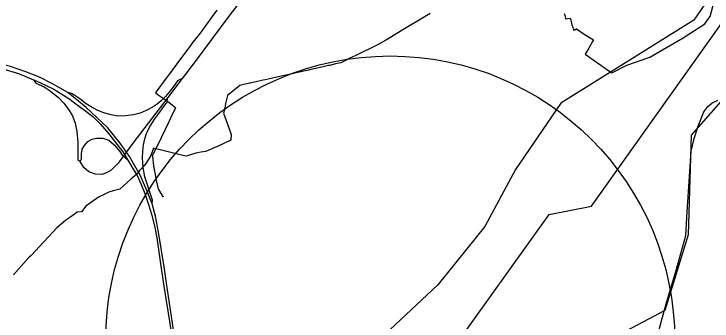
# Model space of a CAD drawing. Extents: x -789162 to -606354, y -1062736 to -945481.
# Drawn here: x -684895 to -683055, y -994415 to -993607 of the extents above; entities that cross this region are included whole.
import ezdxf

# ---------------------------------------------------------------- set-up
doc = ezdxf.new("R2010")
doc.units = 0
for name, color, linetype in [('_Rámeček', 7, 'Continuous'), ('_SIRSI VZTAHY_CENTRA', 7, 'Continuous'), ('_SIRSI VZTAHY_CYKLOTRASY MISTNI S', 7, 'Continuous'), ('_SIRSI VZTAHY_OP vodnich zdroju II stupne', 7, 'Continuous'), ('_SIRSI VZTAHY_SILNICE I TRIDY_STAV', 7, 'Continuous'), ('_SIRSI VZTAHY_SILNICE III TRIDY_STAV', 7, 'Continuous'), ('_SIRSI VZTAHY_USES_NRBK_S', 7, 'Continuous'), ('_SIRSI VZTAHY_VTL PLYNOVOD', 7, 'Continuous')]:
    doc.layers.add(name, color=color, linetype=linetype)

msp = doc.modelspace()

# ---------------------------------------------------------------- linework, layer by layer
at = {"layer": '_Rámeček'}
msp.add_circle((-683903.5, -994467.5), 750, dxfattribs=at)
at = {"layer": '_SIRSI VZTAHY_CENTRA'}
msp.add_circle((-683903.5, -994467.5), 750, dxfattribs=at)
at = {"layer": '_SIRSI VZTAHY_CYKLOTRASY MISTNI S'}
for points in [[(-684063.6, -994711.2), (-683867.1, -994466.7), (-683739.6, -994490.6), (-683484.7, -994134.6), (-683373.2, -994113.3), (-683030.7, -993632.4), (-682743.9, -993427.8), (-682605.9, -993252.4), (-681926.1, -993276.3), (-681655.3, -993241.8), (-681339.3, -993018.6), (-681113.7, -992707.7), (-680914.5, -992330.4)], [(-682974.2, -993771.5), (-683110.7, -993925.7), (-683118.2, -994188.5), (-683179.3, -994387.8), (-683441.5, -994526.3), (-683506.5, -994765.8), (-683663.8, -994759), (-683629.6, -995114.9), (-683181.6, -995224.4), (-682904.6, -995275.7), (-682323.3, -995097.7), (-682155.7, -994885.6), (-681916.3, -994950.6)]]:
    msp.add_lwpolyline(points, dxfattribs=at)
at = {"layer": '_SIRSI VZTAHY_OP vodnich zdroju II stupne'}
for points in [[(-683444.9, -993606), (-683442.7, -993613), (-683441.3, -993619.7), (-683429.6, -993617.9), (-683427.8, -993622.8), (-683426.4, -993626.4), (-683424.2, -993640.2), (-683422.7, -993639.1), (-683420.4, -993649.4), (-683415.9, -993647.3), (-683415.3, -993648.6), (-683413.1, -993647.6), (-683413.3, -993646.1), (-683412.1, -993645.7), (-683392.2, -993659.9), (-683367.6, -993674.8), (-683370.2, -993679.3), (-683380.2, -993696.6), (-683389.7, -993713), (-683324.6, -993758.5), (-683321.8, -993760.6), (-683319.8, -993762.2), (-683280, -993742.1), (-683219.1, -993720.4), (-683131.5, -993670), (-683074.5, -993633.1), (-683063.6, -993618.1), (-683059.9, -993614), (-683049, -993570)], [(-683798.2, -993605.4), (-683822.8, -993620.3), (-683848.1, -993635.9), (-683874.4, -993651.7), (-683911.4, -993674.2), (-683914.6, -993675.9), (-683917.7, -993677.6), (-683937.2, -993687.9), (-683956.7, -993697.5), (-683976.2, -993707.1), (-683994.2, -993716), (-684009.5, -993723.6), (-684017.8, -993727.7), (-684033.5, -993735.5), (-684047.7, -993738.5), (-684062.6, -993742.2), (-684066.5, -993742.6), (-684076.9, -993745.6), (-684088.1, -993748.2), (-684096.3, -993749.9), (-684115.9, -993754.2), (-684118.1, -993754.7), (-684135.5, -993758.3), (-684155.1, -993763.1), (-684162.1, -993764.7), (-684174.3, -993767.5), (-684194, -993771.8), (-684213.5, -993776.2), (-684217.4, -993777), (-684233.2, -993780.2), (-684238.5, -993781.3), (-684252.9, -993784.4), (-684272.4, -993788.9), (-684274.1, -993789.3), (-684299.7, -993795.2), (-684332.7, -993821.5), (-684337.3, -993843), (-684339.8, -993854.8), (-684342.6, -993867.8), (-684332, -993896.8), (-684322.5, -993924.1), (-684323.7, -993939.2), (-684355.1, -993954.5), (-684373.9, -993962.3), (-684389.4, -993968.8), (-684402.5, -993970.7), (-684410.6, -993972.6), (-684416.1, -993973.6), (-684440.9, -993981.7), (-684453.4, -993978.6), (-684513.6, -993963.9), (-684521, -993962.1), (-684522.8, -993961.7), (-684525.4, -993961.1), (-684527.3, -993960.7), (-684534.8, -993980), (-684547, -993999.6), (-684552.9, -994006.4), (-684558.8, -994013.5), (-684563.9, -994019.5), (-684571.1, -994028.7), (-684587.5, -994041.5), (-684616, -994068.1), (-684633.5, -994072.5), (-684644.7, -994076.3), (-684650, -994078.7), (-684655.3, -994081.6), (-684672.1, -994089.2), (-684705.8, -994113.4), (-684717.5, -994128.3), (-684728.7, -994129.1), (-684739.3, -994136.7), (-684759.7, -994151.1), (-684782.6, -994170.2), (-684850.2, -994243.1), (-684856.5, -994248.7), (-684896.3, -994293.8)]]:
    msp.add_lwpolyline(points, dxfattribs=at)
at = {"layer": '_SIRSI VZTAHY_SILNICE I TRIDY_STAV'}
for points in [[(-683725.9, -993009.4), (-683762.3, -993026.5), (-683809.9, -993049.7), (-683862.1, -993080.6), (-683893.6, -993102.3), (-683946.8, -993142.1), (-683970.5, -993164.8), (-684005.1, -993198.4), (-684026.3, -993220.1), (-684061.5, -993262), (-684093.5, -993303.3), (-684157.5, -993387.5), (-684225.7, -993476.9), (-684273.5, -993540.7), (-684326.5, -993609.6), (-684422.5, -993738.8), (-684451.5, -993776.8)], [(-685975.8, -993483.8), (-685913, -993507.3), (-685824.2, -993546.7), (-685760.4, -993574.2), (-685691.4, -993605.5), (-685578.2, -993649.7), (-685499.7, -993671.6), (-685431.1, -993685.2), (-685368.2, -993693.9), (-685284.4, -993705.5), (-685179.6, -993715.4), (-685090.1, -993725.9), (-685004.9, -993736.9), (-684970.1, -993742.5), (-684924.8, -993751.6), (-684883.1, -993764), (-684843.6, -993779.9)], [(-684753.4, -993814.1), (-684793.9, -993790.7), (-684827.8, -993773.7), (-684864.1, -993758.9), (-684904.3, -993745.1), (-684952.7, -993733.9), (-685008.2, -993725.1), (-685090.2, -993714.3), (-685236.5, -993697.9), (-685371, -993682.7), (-685438.3, -993672.8), (-685506.2, -993657.6), (-685546.8, -993646.9), (-685578.7, -993635.9), (-685617.7, -993623.2)], [(-684843.6, -993779.9), (-684843.5, -993780), (-684837.4, -993788.8), (-684815.7, -993799.1), (-684802.3, -993807.4), (-684789.9, -993816.9), (-684778.2, -993826.5), (-684762.6, -993842.3), (-684749.4, -993860.7), (-684741.3, -993875.1), (-684734, -993894.8), (-684729.7, -993916.7), (-684726.5, -993944.3), (-684727.1, -993968.6), (-684726.5, -993989.8), (-684720.9, -993995.7), (-684720.5, -993995.7)], [(-684843.6, -993779.9), (-684843.2, -993780)], [(-684843.2, -993780), (-684827.2, -993787.5), (-684789.9, -993804.9), (-684750.8, -993829.2), (-684735.6, -993841.3), (-684709.3, -993859.8), (-684687.7, -993877.3), (-684668.1, -993896.6), (-684644.9, -993922.2), (-684623.6, -993949.4), (-684608.3, -993970), (-684594.7, -993991.6)], [(-684451.5, -993776.8), (-684463.8, -993782.9), (-684476.5, -993800.9), (-684486.7, -993813.6), (-684495.4, -993824.1), (-684507.2, -993835.7), (-684518.1, -993844.8), (-684528.6, -993851.8), (-684546.8, -993861.5), (-684562.5, -993868.3), (-684580.1, -993872.8), (-684600.8, -993875.4), (-684620.1, -993875.7), (-684638.9, -993872.8), (-684658.5, -993867.4), (-684673.9, -993860.9), (-684687.2, -993853.8), (-684704.5, -993843.6), (-684721.9, -993830.8), (-684734.7, -993821.7), (-684743.1, -993815.9), (-684753.1, -993813.7), (-684753.4, -993814.1)], [(-684451.5, -993776.8), (-684489.6, -993826.6)], [(-684531.3, -994107), (-684544.6, -994071.8), (-684562.8, -994031.8), (-684590.8, -993982.6), (-684615.4, -993946.7), (-684648.6, -993905.7), (-684704.5, -993853.2), (-684730.1, -993832), (-684751.3, -993815.4), (-684753.4, -993814.1)], [(-684489.6, -993826.6), (-684582, -993947.4), (-684620.7, -993999.7), (-684639.4, -994017.8), (-684651.4, -994024.8), (-684663.9, -994029.2), (-684680.2, -994028.5), (-684697.5, -994022.8), (-684711.4, -994010.9), (-684720.5, -993995.7)], [(-684531.3, -994107), (-684529.6, -994096.8), (-684538.4, -994070.5), (-684544.2, -994054.4), (-684549.9, -994035.5), (-684554.5, -994011.3), (-684556.8, -993986), (-684555.7, -993968.8), (-684553.9, -993951.5), (-684549.9, -993936), (-684544.7, -993919.4), (-684536.1, -993902.1), (-684524.1, -993882.6), (-684510.8, -993865.9), (-684498.2, -993848.1), (-684491.9, -993841.2), (-684489.6, -993826.6)], [(-684720.5, -993995.7), (-684717.6, -993988), (-684717.6, -993974.1), (-684715.3, -993962.7), (-684709, -993952.9), (-684700.1, -993942.7), (-684689.1, -993936.7), (-684677.3, -993933.9), (-684660.5, -993934.2), (-684645.3, -993939.2), (-684630.8, -993951.9), (-684615.9, -993969.3), (-684609.7, -993978.7), (-684594.7, -993991.6)], [(-684594.7, -993991.6), (-684581.7, -994013.4), (-684570.8, -994032.3), (-684560, -994056), (-684550.3, -994079.7), (-684540.6, -994108.4), (-684531.9, -994137.1), (-684523.7, -994168.8), (-684518.5, -994196.2), (-684513, -994233.1), (-684507.8, -994271.1), (-684500.3, -994323.6), (-684485.1, -994417.1), (-684475.6, -994479)], [(-684461.7, -994542.9), (-684477.6, -994420.9), (-684493, -994315.9), (-684499.5, -994272.8), (-684513.9, -994181.2), (-684522.4, -994139.5), (-684531.3, -994107)]]:
    msp.add_lwpolyline(points, dxfattribs=at)
at = {"layer": '_SIRSI VZTAHY_SILNICE III TRIDY_STAV'}
msp.add_lwpolyline([(-683208, -994617.9), (-683226.3, -994561.6), (-683225.2, -994545.3), (-683205.2, -994476.2), (-683176.5, -994369.8), (-683151.1, -994285.4), (-683123.9, -994189.9), (-683120.7, -994127.7), (-683113.9, -994021.3), (-683110.2, -993968.4), (-683102.7, -993934.5), (-683092.1, -993902.2), (-683077.1, -993864.8), (-683066.6, -993850.5), (-683056.2, -993841.9), (-683040, -993833.7)], dxfattribs=at)
at = {"layer": '_SIRSI VZTAHY_USES_NRBK_S'}
msp.add_lwpolyline([(-683045.5, -993538.1), (-683103.1, -993623.1), (-683453.6, -993841.8), (-683573.5, -994016.4), (-683653.9, -994166.7), (-683778.3, -994320), (-683946.7, -994477.9), (-684040.8, -994600.9), (-684107.6, -994682.9), (-684250.2, -994957.7), (-684321.5, -995221.9), (-684408, -995446.6), (-684520.2, -995566.6), (-684652.2, -995650.1), (-684800.9, -995719.9)], dxfattribs=at)
at = {"layer": '_SIRSI VZTAHY_VTL PLYNOVOD'}
msp.add_lwpolyline([(-684360.1, -993596.7), (-684373, -993613.8), (-684384.6, -993629.3), (-684404.6, -993657.1), (-684426.1, -993684.8), (-684431.4, -993692.3), (-684447.9, -993714.3), (-684448.3, -993714.8), (-684453.6, -993721.8), (-684466, -993738.5), (-684482.9, -993761.2), (-684501.7, -993786.2), (-684513.7, -993802.4), (-684522.1, -993813.9), (-684515.1, -993819.6), (-684499.7, -993830.7), (-684482.7, -993843), (-684472.8, -993850.2), (-684468.4, -993853.8), (-684469.1, -993854.8), (-684477, -993869.9), (-684486.8, -993890.7), (-684496.8, -993911.3), (-684507.6, -993933.3), (-684519.8, -993958.7), (-684529.3, -993977.2), (-684530.5, -993979.5), (-684530.5, -993979.9), (-684530.2, -993982.1), (-684527.3, -994006.4), (-684527.1, -994007.6), (-684526.7, -994009.9), (-684525.5, -994016.5), (-684525.3, -994017.3), (-684524.9, -994019.6), (-684523, -994030.2), (-684520.1, -994045.5), (-684517, -994060.3), (-684515.1, -994066.7), (-684514.4, -994068.9), (-684514.4, -994069), (-684504, -994086.4), (-684503.9, -994086.5), (-684503.7, -994086.8), (-684503.6, -994087), (-684503.5, -994087.1), (-684503.4, -994087.2), (-684503.3, -994087.2), (-684503.2, -994087.2), (-684503.1, -994087.2), (-684503, -994087.2), (-684502.8, -994087.1), (-684502.7, -994087), (-684502.6, -994087), (-684502.6, -994086.9), (-684502.4, -994087), (-684502.3, -994087.1), (-684502.2, -994087.2), (-684501.6, -994088)], dxfattribs=at)

doc.saveas('drawing.dxf')
